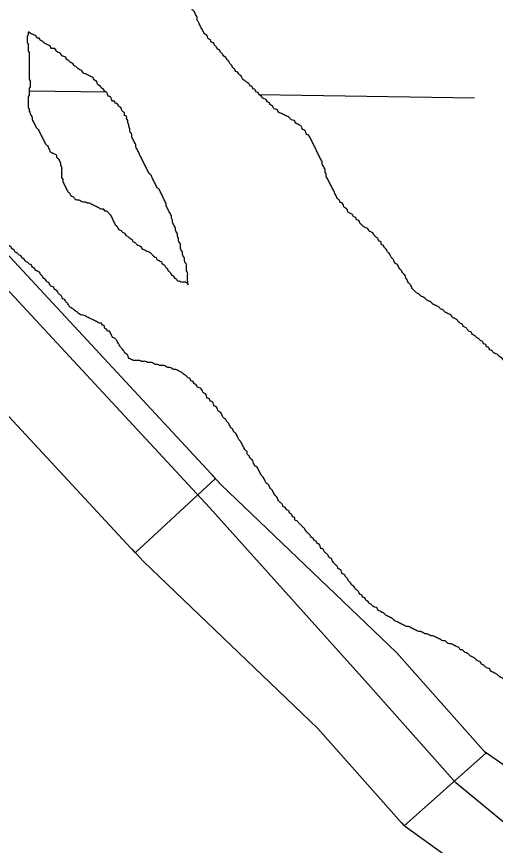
# Model space of a CAD drawing. Extents: x 813775 to 1157140, y 1757555 to 1979907.
# Drawn here: x 1012722 to 1014037, y 1820029 to 1822306 of the extents above; entities that cross this region are included whole.
import ezdxf

# ---------------------------------------------------------------- set-up
doc = ezdxf.new("R2010")
doc.units = 0
for name, color, linetype in [('Level 32', 7, 'Continuous'), ('Level 46', 7, 'Continuous'), ('Level 5', 7, 'Continuous'), ('Level 9', 7, 'Continuous')]:
    doc.layers.add(name, color=color, linetype=linetype)

msp = doc.modelspace()

# ---------------------------------------------------------------- linework, layer by layer
at = {"layer": 'Level 32'}
for p, q in [((1013267.7, 1821036.9), (1013047.8, 1820832.9)), ((1014010.7, 1820282.7), (1013786.6, 1820083.2))]:
    msp.add_line(p, q, dxfattribs=at)
for points in [[(1013267.7, 1821036.9), (1012549.5, 1821811.1)], [(1013047.8, 1820832.9), (1012329.6, 1821607.1)], [(1014010.7, 1820282.7), (1013764.9, 1820558.8), (1013283.9, 1821019.5), (1013258.7, 1821046.7)], [(1013786.6, 1820083.2), (1013548.8, 1820350.5), (1013070, 1820809), (1013038.8, 1820842.6)], [(1014852.6, 1819692.4), (1014348.7, 1820047.8), (1014008.7, 1820285), (1014012.5, 1820280.7)], [(1014679.7, 1819447.2), (1014166.4, 1819809.3), (1013789.7, 1820079.7), (1013778.3, 1820092.5)]]:
    msp.add_lwpolyline(points, dxfattribs=at)
at = {"layer": 'Level 46'}
msp.add_lwpolyline([(1014257.6, 1819928.6), (1013927.8, 1820201.3), (1013686, 1820473.1), (1013251.6, 1820957.2), (1012481.6, 1821787.3), (1011686.9, 1822656.9)], dxfattribs=at)
at = {"layer": 'Level 5'}
for points in [[(1012756.2, 1822102.7), (1012968.2, 1822099.3)], [(1013387.4, 1822092.5), (1013979.4, 1822082.9)]]:
    msp.add_lwpolyline(points, dxfattribs=at)
at = {"layer": 'Level 9'}
for points in [[(1013402, 1822080.3), (1013396.5, 1822083), (1013393.7, 1822088.6), (1013388.1, 1822091.4), (1013385.3, 1822097), (1013379.7, 1822099.8), (1013376.9, 1822105.4), (1013371.4, 1822108.2), (1013368.6, 1822113.7), (1013363, 1822116.5), (1013360.2, 1822122.1), (1013354.6, 1822124.9), (1013349, 1822130.5), (1013343.5, 1822133.3), (1013340.7, 1822138.9), (1013337.9, 1822144.4), (1013332.3, 1822147.2), (1013329.5, 1822152.8), (1013323.9, 1822155.6), (1013321.1, 1822161.2), (1013315.6, 1822166.8), (1013312.8, 1822172.4), (1013307.2, 1822177.9), (1013304.4, 1822183.5), (1013298.8, 1822189.1), (1013296, 1822194.7), (1013290.5, 1822197.5), (1013287.7, 1822203.1), (1013282.1, 1822208.6), (1013279.3, 1822214.2), (1013273.7, 1822217), (1013270.9, 1822222.6), (1013265.3, 1822228.2), (1013262.6, 1822233.8), (1013257, 1822236.5), (1013254.2, 1822242.1), (1013248.6, 1822244.9), (1013245.8, 1822250.5), (1013243, 1822256.1), (1013237.4, 1822258.9), (1013234.7, 1822264.5), (1013231.9, 1822270), (1013229.1, 1822275.6), (1013226.3, 1822281.2), (1013223.5, 1822286.8), (1013220.7, 1822292.4), (1013217.9, 1822297.9), (1013217.9, 1822303.5), (1013215.1, 1822309.1), (1013212.3, 1822314.7), (1013209.6, 1822320.3), (1013204, 1822325.9), (1013204, 1822331.4), (1013201.2, 1822337), (1013198.4, 1822342.6), (1013195.6, 1822348.2)], [(1012990.6, 1822074), (1012985, 1822074), (1012982.2, 1822079.5), (1012979.4, 1822085.1), (1012973.8, 1822087.9), (1012971, 1822093.5), (1012968.3, 1822099.1), (1012962.7, 1822101.9), (1012959.9, 1822107.5), (1012954.3, 1822110.3), (1012951.5, 1822115.8), (1012945.9, 1822118.6), (1012943.1, 1822124.2), (1012940.4, 1822129.8), (1012934.8, 1822132.6), (1012932, 1822138.2), (1012926.4, 1822141), (1012920.8, 1822143.7), (1012915.3, 1822146.5), (1012909.7, 1822149.3), (1012904.1, 1822152.1), (1012901.3, 1822157.7), (1012895.7, 1822160.5), (1012890.1, 1822163.3), (1012884.6, 1822168.9), (1012879, 1822171.7), (1012876.2, 1822177.2), (1012870.6, 1822180), (1012865, 1822185.6), (1012859.5, 1822188.4), (1012856.7, 1822194), (1012851.1, 1822196.8), (1012845.5, 1822199.6), (1012842.7, 1822205.1), (1012837.1, 1822207.9), (1012831.6, 1822210.7), (1012828.8, 1822216.3), (1012823.2, 1822219.1), (1012817.6, 1822219.1), (1012814.8, 1822224.7), (1012809.2, 1822227.5), (1012803.7, 1822230.3), (1012798.1, 1822233.1), (1012792.5, 1822238.6), (1012786.9, 1822241.4), (1012784.1, 1822247), (1012778.6, 1822247), (1012775.8, 1822252.6), (1012770.2, 1822255.4), (1012764.6, 1822258.2), (1012759, 1822261), (1012753.5, 1822263.8), (1012753.5, 1822258.2), (1012750.7, 1822252.6), (1012750.7, 1822247), (1012750.7, 1822241.4), (1012750.7, 1822235.8), (1012753.5, 1822230.3), (1012753.5, 1822224.7), (1012753.5, 1822219.1), (1012753.5, 1822213.5), (1012756.2, 1822207.9), (1012756.2, 1822202.4), (1012756.2, 1822196.8), (1012756.2, 1822191.2), (1012756.2, 1822185.6), (1012756.2, 1822180), (1012756.2, 1822174.4), (1012756.2, 1822168.9), (1012756.2, 1822163.3), (1012756.2, 1822157.7), (1012756.2, 1822152.1), (1012756.2, 1822146.5), (1012756.2, 1822141), (1012756.2, 1822135.4), (1012759, 1822129.8), (1012759, 1822124.2), (1012759, 1822118.6), (1012759, 1822113), (1012756.2, 1822107.5), (1012756.2, 1822101.9), (1012756.2, 1822096.3), (1012756.2, 1822090.7), (1012753.5, 1822085.1), (1012753.5, 1822079.5), (1012753.5, 1822074), (1012753.5, 1822068.4), (1012753.5, 1822062.8), (1012753.5, 1822057.2), (1012756.2, 1822051.6), (1012756.2, 1822046.1)], [(1013192.8, 1821569.2), (1013191.4, 1821585.5), (1013191.4, 1821591.1), (1013191.4, 1821596.7), (1013191.4, 1821602.3), (1013188.6, 1821607.9), (1013188.6, 1821613.5), (1013188.6, 1821619), (1013188.6, 1821624.6), (1013185.8, 1821630.2), (1013183.1, 1821635.8), (1013183.1, 1821641.4), (1013180.3, 1821646.9), (1013177.5, 1821652.5), (1013177.5, 1821658.1), (1013174.7, 1821663.7), (1013171.9, 1821669.3), (1013171.9, 1821674.9), (1013171.9, 1821680.4), (1013169.1, 1821686), (1013166.3, 1821691.6), (1013166.3, 1821697.2), (1013163.5, 1821702.8), (1013163.5, 1821708.3), (1013160.7, 1821713.9), (1013157.9, 1821719.5), (1013157.9, 1821725.1), (1013155.2, 1821730.7), (1013152.4, 1821736.3), (1013149.6, 1821741.8), (1013149.6, 1821747.4), (1013146.8, 1821753), (1013146.8, 1821758.6), (1013144, 1821764.2), (1013141.2, 1821769.8), (1013138.4, 1821775.3), (1013135.6, 1821780.9), (1013132.8, 1821786.5), (1013132.8, 1821792.1), (1013130.1, 1821797.7), (1013127.3, 1821803.2), (1013124.5, 1821808.8), (1013121.7, 1821814.4), (1013118.9, 1821820), (1013116.1, 1821825.6), (1013113.3, 1821831.2), (1013107.7, 1821836.7), (1013104.9, 1821842.3), (1013102.2, 1821847.9), (1013099.4, 1821853.5), (1013096.6, 1821859.1), (1013093.8, 1821864.6), (1013091, 1821870.2), (1013085.4, 1821875.8), (1013082.6, 1821881.4), (1013079.8, 1821887), (1013077, 1821892.6), (1013074.3, 1821898.1), (1013071.5, 1821903.7), (1013068.7, 1821909.3), (1013065.9, 1821914.9), (1013063.1, 1821920.5), (1013060.3, 1821926), (1013057.5, 1821931.6), (1013054.7, 1821937.2), (1013051.9, 1821942.8), (1013049.2, 1821948.4), (1013049.2, 1821954), (1013046.4, 1821959.5), (1013043.6, 1821965.1), (1013040.8, 1821970.7), (1013038, 1821976.3), (1013038, 1821981.9), (1013035.2, 1821987.4), (1013032.4, 1821993), (1013032.4, 1821998.6), (1013029.6, 1822004.2), (1013029.6, 1822009.8), (1013026.8, 1822015.4), (1013026.8, 1822020.9), (1013024, 1822026.5), (1013024, 1822032.1), (1013018.5, 1822034.9), (1013018.5, 1822040.5), (1013012.9, 1822046.1), (1013010.1, 1822051.6), (1013007.3, 1822057.2), (1013001.7, 1822060), (1012998.9, 1822065.6), (1012993.4, 1822068.4), (1012990.6, 1822074)], [(1013745.2, 1821656), (1013739.6, 1821661.6), (1013736.8, 1821667.2), (1013731.2, 1821672.8), (1013728.4, 1821678.3), (1013722.8, 1821681.1), (1013722.8, 1821686.7), (1013717.3, 1821689.5), (1013714.5, 1821695.1), (1013708.9, 1821700.7), (1013703.3, 1821706.3), (1013700.5, 1821711.8), (1013694.9, 1821714.6), (1013689.4, 1821717.4), (1013686.6, 1821723), (1013681, 1821725.8), (1013675.4, 1821728.6), (1013669.8, 1821734.2), (1013664.3, 1821739.7), (1013661.5, 1821745.3), (1013655.9, 1821748.1), (1013653.1, 1821753.7), (1013647.5, 1821756.5), (1013644.7, 1821762.1), (1013639.2, 1821764.9), (1013633.6, 1821767.7), (1013630.8, 1821773.2), (1013628, 1821778.8), (1013622.4, 1821781.6), (1013619.6, 1821787.2), (1013616.8, 1821792.8), (1013611.3, 1821795.6), (1013608.5, 1821801.2), (1013602.9, 1821806.7), (1013600.1, 1821812.3), (1013597.3, 1821817.9), (1013594.5, 1821823.5), (1013591.7, 1821829.1), (1013588.9, 1821834.6), (1013586.2, 1821840.2), (1013583.4, 1821845.8), (1013580.6, 1821851.4), (1013577.8, 1821857), (1013575, 1821862.6), (1013572.2, 1821868.1), (1013572.2, 1821873.7), (1013569.4, 1821879.3), (1013569.4, 1821884.9), (1013566.6, 1821890.5), (1013563.8, 1821896), (1013561, 1821901.6), (1013561, 1821907.2), (1013558.3, 1821912.8), (1013555.5, 1821918.4), (1013552.7, 1821924), (1013549.9, 1821929.5), (1013547.1, 1821935.1), (1013544.3, 1821940.7), (1013541.5, 1821946.3), (1013538.7, 1821951.9), (1013535.9, 1821957.4), (1013533.1, 1821963), (1013530.4, 1821968.6), (1013527.6, 1821974.2), (1013524.8, 1821979.8), (1013519.2, 1821982.6), (1013516.4, 1821988.1), (1013513.6, 1821993.7), (1013508, 1821996.5), (1013505.3, 1822002.1), (1013499.7, 1822007.7), (1013494.1, 1822010.5), (1013488.5, 1822013.3), (1013485.7, 1822018.8), (1013480.1, 1822021.6), (1013474.6, 1822024.4), (1013469, 1822030), (1013463.4, 1822032.8), (1013457.8, 1822035.6), (1013452.2, 1822038.4), (1013446.7, 1822041.2), (1013441.1, 1822044), (1013438.3, 1822049.5), (1013432.7, 1822052.3), (1013427.1, 1822055.1), (1013424.4, 1822060.7), (1013418.8, 1822063.5), (1013416, 1822069.1), (1013410.4, 1822071.9), (1013407.6, 1822077.5), (1013402, 1822080.3)], [(1012756.2, 1822046.1), (1012759, 1822040.5), (1012761.8, 1822034.9), (1012764.6, 1822029.3), (1012764.6, 1822023.7), (1012767.4, 1822018.1), (1012770.2, 1822012.6), (1012773, 1822007), (1012775.8, 1822001.4), (1012781.3, 1821995.8), (1012784.1, 1821990.2), (1012786.9, 1821984.7), (1012789.7, 1821979.1), (1012792.5, 1821973.5), (1012795.3, 1821967.9), (1012798.1, 1821962.3), (1012800.9, 1821956.7), (1012806.5, 1821951.2), (1012809.2, 1821945.6), (1012812, 1821940), (1012814.8, 1821934.4), (1012820.4, 1821931.6), (1012826, 1821928.8), (1012831.6, 1821926), (1012831.6, 1821920.5), (1012837.1, 1821914.9), (1012839.9, 1821909.3), (1012842.7, 1821903.7), (1012842.7, 1821898.1), (1012845.5, 1821892.6), (1012845.5, 1821887), (1012845.5, 1821881.4), (1012845.5, 1821875.8), (1012845.5, 1821870.2), (1012845.5, 1821864.6), (1012848.3, 1821859.1), (1012848.3, 1821853.5), (1012851.1, 1821847.9), (1012853.9, 1821842.3), (1012856.7, 1821836.7), (1012859.5, 1821831.2), (1012862.2, 1821825.6), (1012867.8, 1821820), (1012870.6, 1821814.4), (1012876.2, 1821811.6), (1012881.8, 1821806), (1012887.4, 1821803.2), (1012892.9, 1821803.2), (1012898.5, 1821800.5), (1012904.1, 1821797.7), (1012909.7, 1821797.7), (1012915.3, 1821794.9), (1012920.8, 1821794.9), (1012926.4, 1821792.1), (1012932, 1821789.3), (1012937.6, 1821786.5), (1012943.1, 1821783.7), (1012948.7, 1821780.9), (1012954.3, 1821778.1), (1012959.9, 1821778.1), (1012962.7, 1821772.5), (1012968.3, 1821772.5), (1012973.8, 1821767), (1012979.4, 1821761.4), (1012982.2, 1821755.8), (1012985, 1821750.2), (1012987.8, 1821744.6), (1012990.6, 1821739.1), (1012993.4, 1821733.5), (1012998.9, 1821727.9), (1013001.7, 1821722.3), (1013007.3, 1821719.5), (1013012.9, 1821713.9), (1013018.5, 1821711.1), (1013021.3, 1821705.6), (1013026.8, 1821702.8), (1013032.4, 1821697.2), (1013038, 1821694.4), (1013040.8, 1821688.8), (1013046.4, 1821686), (1013051.9, 1821680.4), (1013057.5, 1821677.6), (1013063.1, 1821674.9), (1013065.9, 1821669.3), (1013071.5, 1821666.5), (1013077, 1821663.7), (1013082.6, 1821660.9), (1013088.2, 1821658.1), (1013093.8, 1821652.5), (1013099.4, 1821646.9), (1013104.9, 1821644.2)], [(1013017.1, 1821386.7), (1012999.5, 1821411.1), (1012996.7, 1821416.7), (1012991.1, 1821422.3), (1012985.5, 1821425), (1012982.8, 1821430.6), (1012980, 1821436.2), (1012977.2, 1821441.8), (1012971.6, 1821441.8), (1012968.8, 1821447.4), (1012963.2, 1821450.2), (1012963.2, 1821455.7), (1012957.7, 1821458.5), (1012954.9, 1821464.1), (1012949.3, 1821464.1), (1012943.7, 1821466.9), (1012938.1, 1821469.7), (1012932.5, 1821472.5), (1012927, 1821475.3), (1012921.4, 1821478.1), (1012915.8, 1821480.9), (1012910.2, 1821483.7), (1012904.6, 1821486.4), (1012899.1, 1821486.4), (1012893.5, 1821489.2), (1012887.9, 1821494.8), (1012882.3, 1821497.6), (1012876.8, 1821503.2), (1012871.2, 1821506), (1012865.6, 1821511.6), (1012862.8, 1821517.1), (1012857.2, 1821522.7), (1012854.4, 1821528.3), (1012848.9, 1821531.1), (1012846.1, 1821536.7), (1012840.5, 1821542.3), (1012834.9, 1821547.8), (1012832.1, 1821553.4), (1012826.5, 1821556.2), (1012823.7, 1821561.8), (1012818.2, 1821564.6), (1012812.6, 1821570.2), (1012809.8, 1821575.8), (1012804.2, 1821578.5), (1012801.4, 1821584.1), (1012795.9, 1821586.9), (1012793.1, 1821592.5), (1012787.5, 1821598.1), (1012784.7, 1821603.7), (1012779.1, 1821606.5), (1012773.5, 1821609.2), (1012770.7, 1821614.8), (1012765.2, 1821617.6), (1012762.4, 1821623.2), (1012756.8, 1821626), (1012751.2, 1821631.6), (1012745.6, 1821634.4), (1012742.9, 1821640), (1012737.3, 1821642.7), (1012734.5, 1821648.3), (1012728.9, 1821651.1), (1012723.3, 1821656.7), (1012717.7, 1821659.5), (1012715, 1821665.1), (1012709.4, 1821667.9), (1012706.6, 1821673.4), (1012701, 1821676.2), (1012698.2, 1821681.8), (1012692.6, 1821684.6), (1012689.8, 1821690.2), (1012684.3, 1821693), (1012681.5, 1821698.6), (1012675.9, 1821701.4), (1012673.1, 1821706.9), (1012667.5, 1821712.5), (1012662, 1821718.1), (1012659.2, 1821723.7), (1012653.6, 1821726.5), (1012650.8, 1821732.1), (1012645.2, 1821737.6), (1012642.4, 1821743.2), (1012639.6, 1821748.8), (1012634.1, 1821754.4), (1012631.3, 1821760), (1012628.5, 1821765.5), (1012622.9, 1821771.1), (1012620.1, 1821776.7), (1012617.3, 1821782.3), (1012614.5, 1821787.9), (1012611.7, 1821793.5), (1012608.9, 1821799)], [(1014160.8, 1821251.3), (1014158, 1821256.9), (1014152.4, 1821262.5), (1014149.7, 1821268.1), (1014146.9, 1821273.7), (1014144.1, 1821279.2), (1014138.5, 1821284.8), (1014135.7, 1821290.4), (1014130.1, 1821296), (1014127.3, 1821301.6), (1014121.8, 1821304.4), (1014119, 1821309.9), (1014113.4, 1821312.7), (1014110.6, 1821318.3), (1014105, 1821321.1), (1014102.2, 1821326.7), (1014096.7, 1821332.3), (1014091.1, 1821335.1), (1014088.3, 1821340.6), (1014082.7, 1821346.2), (1014077.1, 1821349), (1014074.3, 1821354.6), (1014068.8, 1821357.4), (1014063.2, 1821360.2), (1014057.6, 1821363), (1014054.8, 1821368.5), (1014049.2, 1821371.3), (1014043.6, 1821376.9), (1014038.1, 1821379.7), (1014032.5, 1821382.5), (1014026.9, 1821388.1), (1014021.3, 1821390.9), (1014018.5, 1821396.5), (1014013, 1821399.2), (1014010.2, 1821404.8), (1014004.6, 1821407.6), (1014001.8, 1821413.2), (1013996.2, 1821416), (1013990.6, 1821421.6), (1013985.1, 1821424.4), (1013979.5, 1821430), (1013973.9, 1821432.7), (1013971.1, 1821438.3), (1013965.5, 1821441.1), (1013960, 1821446.7), (1013954.4, 1821452.3), (1013948.8, 1821455.1), (1013946, 1821460.7), (1013940.4, 1821463.4), (1013934.9, 1821469), (1013929.3, 1821474.6), (1013923.7, 1821477.4), (1013918.1, 1821480.2), (1013915.3, 1821485.8), (1013909.7, 1821488.6), (1013904.2, 1821491.4), (1013898.6, 1821494.1), (1013893, 1821499.7), (1013887.4, 1821502.5), (1013881.9, 1821508.1), (1013876.3, 1821510.9), (1013870.7, 1821513.7), (1013865.1, 1821516.5), (1013859.5, 1821522.1), (1013854, 1821524.8), (1013848.4, 1821527.6), (1013842.8, 1821533.2), (1013837.2, 1821536), (1013831.6, 1821538.8), (1013826.1, 1821544.4), (1013820.5, 1821547.2), (1013814.9, 1821552.8), (1013809.3, 1821558.3), (1013806.5, 1821563.9), (1013803.7, 1821569.5), (1013798.2, 1821575.1), (1013795.4, 1821580.7), (1013792.6, 1821586.2), (1013789.8, 1821591.8), (1013787, 1821597.4), (1013781.4, 1821603), (1013778.6, 1821608.6), (1013773.1, 1821614.2), (1013770.3, 1821619.7), (1013767.5, 1821625.3), (1013761.9, 1821628.1), (1013759.1, 1821633.7), (1013756.3, 1821639.3), (1013750.7, 1821644.9), (1013747.9, 1821650.4), (1013745.2, 1821656)], [(1013104.9, 1821644.2), (1013107.7, 1821638.6), (1013113.3, 1821635.8), (1013118.9, 1821633), (1013121.7, 1821627.4), (1013127.3, 1821624.6), (1013130.1, 1821619), (1013135.6, 1821613.5), (1013138.4, 1821607.9), (1013144, 1821602.3), (1013146.8, 1821596.7), (1013152.4, 1821593.9), (1013155.2, 1821588.3), (1013160.7, 1821585.5), (1013163.5, 1821580), (1013169.1, 1821580), (1013174.7, 1821577.2), (1013180.3, 1821577.2), (1013185.8, 1821577.2), (1013192.8, 1821569.2)], [(1013273.7, 1821227.6), (1013270.9, 1821233.2), (1013265.3, 1821236), (1013262.6, 1821241.6), (1013259.8, 1821247.1), (1013254.2, 1821249.9), (1013251.4, 1821255.5), (1013245.8, 1821258.3), (1013243, 1821263.9), (1013240.2, 1821269.5), (1013234.7, 1821272.3), (1013231.9, 1821277.8), (1013229.1, 1821283.4), (1013223.5, 1821286.2), (1013217.9, 1821289), (1013215.1, 1821294.6), (1013209.6, 1821297.4), (1013206.8, 1821303), (1013201.2, 1821305.8), (1013198.4, 1821311.3), (1013192.8, 1821314.1), (1013187.2, 1821319.7), (1013181.7, 1821322.5), (1013176.1, 1821328.1), (1013170.5, 1821330.9), (1013164.9, 1821333.7), (1013159.3, 1821336.5), (1013153.8, 1821336.5), (1013148.2, 1821339.2), (1013142.6, 1821342), (1013137, 1821342), (1013131.4, 1821344.8), (1013125.9, 1821347.6), (1013120.3, 1821347.6), (1013114.7, 1821347.6), (1013109.1, 1821350.4), (1013103.5, 1821350.4), (1013098, 1821353.2), (1013092.4, 1821356), (1013086.8, 1821356), (1013081.2, 1821356), (1013075.7, 1821358.8), (1013070.1, 1821358.8), (1013064.5, 1821358.8), (1013058.9, 1821361.6), (1013053.3, 1821361.6), (1013047.8, 1821361.6), (1013042.2, 1821361.6), (1013036.6, 1821364.4), (1013031, 1821367.2), (1013028.2, 1821372.7), (1013025.4, 1821378.3), (1013019.9, 1821381.1), (1013017.1, 1821386.7)], [(1013625.2, 1820767.1), (1013622.4, 1820772.7), (1013616.8, 1820775.5), (1013614, 1820781), (1013611.3, 1820786.6), (1013605.7, 1820789.4), (1013602.9, 1820795), (1013597.3, 1820800.6), (1013591.7, 1820806.2), (1013588.9, 1820811.7), (1013586.2, 1820817.3), (1013580.6, 1820820.1), (1013577.8, 1820825.7), (1013572.2, 1820831.3), (1013566.6, 1820836.9), (1013563.8, 1820842.4), (1013558.3, 1820845.2), (1013555.5, 1820850.8), (1013552.7, 1820856.4), (1013547.1, 1820859.2), (1013544.3, 1820864.8), (1013538.7, 1820867.6), (1013535.9, 1820873.1), (1013530.4, 1820875.9), (1013527.6, 1820881.5), (1013522, 1820887.1), (1013516.4, 1820892.7), (1013513.6, 1820898.3), (1013508, 1820903.8), (1013502.5, 1820909.4), (1013496.9, 1820915), (1013491.3, 1820920.6), (1013485.7, 1820923.4), (1013485.7, 1820929), (1013480.1, 1820931.8), (1013477.4, 1820937.3), (1013471.8, 1820942.9), (1013469, 1820948.5), (1013463.4, 1820951.3), (1013460.6, 1820956.9), (1013455, 1820959.7), (1013452.2, 1820965.3), (1013446.7, 1820970.8), (1013441.1, 1820976.4), (1013438.3, 1820982), (1013435.5, 1820987.6), (1013429.9, 1820993.2), (1013427.1, 1820998.7), (1013424.4, 1821004.3), (1013418.8, 1821009.9), (1013416, 1821015.5), (1013413.2, 1821021.1), (1013407.6, 1821023.9), (1013404.8, 1821029.4), (1013402, 1821035), (1013399.2, 1821040.6), (1013393.7, 1821046.2), (1013390.9, 1821051.8), (1013388.1, 1821057.4), (1013385.3, 1821062.9), (1013382.5, 1821068.5), (1013376.9, 1821071.3), (1013374.1, 1821076.9), (1013371.4, 1821082.5), (1013368.6, 1821088.1), (1013363, 1821093.6), (1013360.2, 1821099.2), (1013354.6, 1821104.8), (1013354.6, 1821110.4), (1013349, 1821116), (1013346.2, 1821121.5), (1013343.5, 1821127.1), (1013340.7, 1821132.7), (1013337.9, 1821138.3), (1013332.3, 1821143.9), (1013329.5, 1821149.5), (1013326.7, 1821155), (1013323.9, 1821160.6), (1013318.3, 1821166.2), (1013315.6, 1821171.8), (1013310, 1821177.4), (1013307.2, 1821182.9), (1013304.4, 1821188.5), (1013298.8, 1821194.1), (1013296, 1821199.7), (1013290.5, 1821202.5), (1013287.7, 1821208.1), (1013284.9, 1821213.6), (1013282.1, 1821219.2), (1013276.5, 1821222), (1013273.7, 1821227.6)], [(1014088.3, 1820460.1), (1014085.5, 1820465.7), (1014079.9, 1820468.5), (1014077.1, 1820474), (1014071.5, 1820474), (1014068.8, 1820479.6), (1014063.2, 1820482.4), (1014057.6, 1820488), (1014052, 1820490.8), (1014046.4, 1820493.6), (1014040.9, 1820499.2), (1014035.3, 1820501.9), (1014029.7, 1820504.7), (1014024.1, 1820507.5), (1014021.3, 1820513.1), (1014015.8, 1820515.9), (1014010.2, 1820518.7), (1014004.6, 1820524.3), (1013999, 1820527.1), (1013996.2, 1820532.6), (1013990.6, 1820535.4), (1013985.1, 1820538.2), (1013979.5, 1820543.8), (1013973.9, 1820546.6), (1013968.3, 1820549.4), (1013962.7, 1820555), (1013957.2, 1820557.8), (1013951.6, 1820560.6), (1013946, 1820566.1), (1013940.4, 1820566.1), (1013937.6, 1820571.7), (1013932.1, 1820574.5), (1013926.5, 1820577.3), (1013920.9, 1820580.1), (1013915.3, 1820582.9), (1013909.7, 1820582.9), (1013904.2, 1820585.7), (1013898.6, 1820591.3), (1013893, 1820591.3), (1013887.4, 1820594.1), (1013881.9, 1820596.8), (1013876.3, 1820599.6), (1013870.7, 1820602.4), (1013865.1, 1820605.2), (1013859.5, 1820605.2), (1013854, 1820608), (1013848.4, 1820610.8), (1013842.8, 1820610.8), (1013837.2, 1820613.6), (1013831.6, 1820616.4), (1013826.1, 1820616.4), (1013820.5, 1820619.2), (1013814.9, 1820622), (1013809.3, 1820624.8), (1013803.7, 1820627.5), (1013798.2, 1820630.3), (1013792.6, 1820630.3), (1013787, 1820633.1), (1013781.4, 1820635.9), (1013775.8, 1820638.7), (1013770.3, 1820641.5), (1013764.7, 1820644.3), (1013759.1, 1820647.1), (1013753.5, 1820652.7), (1013747.9, 1820655.5), (1013742.4, 1820658.2), (1013736.8, 1820661), (1013731.2, 1820666.6), (1013725.6, 1820669.4), (1013720.1, 1820672.2), (1013714.5, 1820675), (1013711.7, 1820680.6), (1013706.1, 1820683.4), (1013700.5, 1820686.2), (1013694.9, 1820691.7), (1013689.4, 1820694.5), (1013686.6, 1820700.1), (1013681, 1820702.9), (1013678.2, 1820708.5), (1013672.6, 1820711.3), (1013669.8, 1820716.9), (1013664.3, 1820719.6), (1013661.5, 1820725.2), (1013655.9, 1820730.8), (1013650.3, 1820736.4), (1013647.5, 1820742), (1013641.9, 1820744.8), (1013639.2, 1820750.3), (1013633.6, 1820755.9), (1013630.8, 1820761.5), (1013625.2, 1820767.1)]]:
    msp.add_spline(points, degree=3, dxfattribs=at)

doc.saveas('drawing.dxf')
